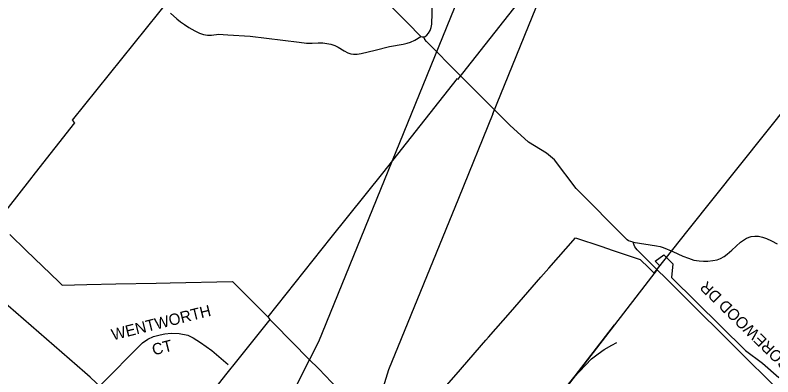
# Model space of a CAD drawing. Extents: x 586326 to 623965, y 4819854 to 4857850.
# Drawn here: x 607063 to 608733, y 4844397 to 4845195 of the extents above; entities that cross this region are included whole.
import ezdxf

# ---------------------------------------------------------------- set-up
doc = ezdxf.new("R2010")
doc.units = 0
for name, color, linetype in [('Hydro ROW', 7, 'Continuous'), ('Lots_Concessions', 7, 'Continuous'), ('Minor Rd Lbls', 7, 'Continuous'), ('Minor Rds', 7, 'Continuous'), ('Park Outlines', 7, 'Continuous'), ('Private Rds', 7, 'Continuous'), ('Proposed Secondary Rds', 7, 'Continuous')]:
    doc.layers.add(name, color=color, linetype=linetype)

msp = doc.modelspace()

# ---------------------------------------------------------------- linework, layer by layer
at = {"layer": 'Hydro ROW'}
for p, q in [((607987.9, 4845103.4), (608129.4, 4845451.5)), ((608115.7, 4844976.9), (608261.9, 4845336.3)), ((607732.2, 4844474.6), (607987.9, 4845103.4)), ((608115.7, 4844976.9), (608039.9, 4844790)), ((608039.9, 4844790), (607886, 4844412.1)), ((607711.8, 4844434.5), (607732.2, 4844474.6)), ((607655.2, 4844323.4), (607711.8, 4844434.5)), ((607886, 4844412.1), (607849.3, 4844293.8))]:
    msp.add_line(p, q, dxfattribs=at)
at = {"layer": 'Lots_Concessions'}
for p, q in [((607605, 4845482.7), (607188.1, 4844962.9)), ((608038.2, 4845052.6), (608261.9, 4845336.3)), ((608546.5, 4844720.2), (608818.9, 4845062.9)), ((608036.9, 4845054.8), (607894.6, 4844873.9)), ((607188.1, 4844962.9), (607193.6, 4844957.4)), ((607193.6, 4844957.4), (607106.6, 4844846.6)), ((607894.6, 4844873.9), (607872.3, 4844846.2)), ((607106.6, 4844846.6), (607094.1, 4844830.7)), ((607872.3, 4844846.2), (607758.4, 4844704.2)), ((607094.1, 4844830.7), (606774.6, 4844423.8)), ((608478.8, 4844635), (608546.5, 4844720.2)), ((607758.4, 4844704.2), (607619.5, 4844529.2)), ((608478, 4844633.5), (608384.2, 4844511.9)), ((607619.5, 4844529.2), (607624.4, 4844523.5)), ((607624.4, 4844523.5), (607553.7, 4844435.3)), ((608384.2, 4844511.9), (608263.7, 4844355.7)), ((608263.7, 4844355.7), (608384.2, 4844511.9)), ((607553.7, 4844435.3), (607526.3, 4844401)), ((607526.3, 4844401), (607462.2, 4844321.1))]:
    msp.add_line(p, q, dxfattribs=at)
at = {"layer": 'Minor Rds'}
for points in [[(608425.4, 4844693.7), (608414.6, 4844697.2), (608411.9, 4844699.3), (608409.6, 4844701.5), (608299.8, 4844812.5), (608251.4, 4844875.4), (608234.2, 4844890), (608194.4, 4844914.7), (608153.2, 4844952), (608114.7, 4844989.9), (608042.4, 4845062.7), (607969.3, 4845136.3), (607966, 4845141.2), (607965.9, 4845141.3), (607963, 4845146.6)], [(608791.1, 4844321.9), (608749.1, 4844363.6), (608648.4, 4844463.7), (608648, 4844464.2), (608434, 4844677), (608431, 4844680.6), (608428.7, 4844683.9), (608427.3, 4844687.1), (608425.4, 4844693.7)], [(607248.5, 4844376.4), (607343.4, 4844471.7), (607354.9, 4844479.8), (607367.9, 4844485.8), (607382.2, 4844489.8), (607392.9, 4844491.9), (607406.9, 4844493), (607424.4, 4844492.2), (607443.1, 4844488.9), (607454.8, 4844483), (607471.1, 4844472.9), (607495.9, 4844455.1), (607532, 4844424)]]:
    msp.add_lwpolyline(points, dxfattribs=at)
at = {"layer": 'Park Outlines'}
for points in [[(607050.8, 4844710.5), (607086.8, 4844675.7), (607122.8, 4844641), (607158.8, 4844606.2), (607166.1, 4844599.2), (607220.3, 4844600.3), (607284.3, 4844601.7), (607373.2, 4844603.5), (607404.2, 4844604.1), (607542.1, 4844606.9), (607583.4, 4844565.4), (607619.6, 4844529.3), (607624.4, 4844523.5), (607633, 4844514.8), (607711.9, 4844434.6), (607730.3, 4844415.9), (607731.9, 4844414.3), (607774.3, 4844370.6)], [(607898.4, 4844246), (608034.8, 4844402.4), (608100.3, 4844477.5), (608106.3, 4844484.4), (608154.6, 4844539.7), (608221.5, 4844616.4), (608238.9, 4844636.3), (608297.7, 4844703.7), (608356.4, 4844684.1), (608378.8, 4844676.6), (608440.7, 4844655.9), (608459.3, 4844637.5), (608469.8, 4844627.1), (608471.6, 4844625.3), (608483.9, 4844641.4), (608473.4, 4844651.8), (608492.5, 4844666), (608512.6, 4844646.1), (608509.9, 4844615.8), (608672.8, 4844455.2), (608710, 4844427.4), (608746.6, 4844395.1)]]:
    msp.add_lwpolyline(points, dxfattribs=at)
at = {"layer": 'Private Rds'}
for points in [[(607956.7, 4845147.2), (607927.7, 4845177.4), (607918.1, 4845187.5), (607696.7, 4845406.3)], [(607963, 4845146.6), (607966.2, 4845147.6), (607970.2, 4845150.5), (607973.8, 4845154.7), (607977.7, 4845160.9), (607979.9, 4845167.2), (607981.2, 4845174.4), (607985.7, 4845318.9)], [(607405.1, 4845198.9), (607419.4, 4845186.6), (607426.8, 4845180.2), (607435.6, 4845173.9), (607445.5, 4845167.7), (607458.8, 4845159.9), (607468.8, 4845155.1), (607477.7, 4845152.1), (607486.7, 4845150.5), (607488.7, 4845150.6), (607495.5, 4845150.8), (607511.7, 4845152.4), (607521.1, 4845152.2), (607531.4, 4845151.3), (607580.7, 4845148.5), (607688.7, 4845134.9), (607704.7, 4845132.7), (607717.4, 4845132.6), (607730.5, 4845133.3), (607740.7, 4845133.3), (607749.5, 4845132.2), (607758.3, 4845130.6), (607767.1, 4845127.8), (607774.7, 4845123.9), (607788, 4845115.7), (607795.9, 4845111.7), (607796, 4845111.7), (607802.4, 4845109.6), (607808.8, 4845108.8), (607808.9, 4845108.8), (607810.5, 4845108.7), (607816.8, 4845108.7), (607825.5, 4845109.8), (607856.6, 4845117.5), (607887.8, 4845125.2), (607917.7, 4845130.7), (607926.8, 4845132.9), (607934.4, 4845135.2), (607943.4, 4845139.5), (607956.7, 4845147.2)], [(607956.7, 4845147.2), (607959.9, 4845146.5), (607963, 4845146.6)], [(608425.4, 4844693.7), (608476.5, 4844686), (608484.3, 4844684.2), (608491.2, 4844682), (608512.8, 4844673.2), (608534.8, 4844662.7), (608546.9, 4844658.5), (608559.2, 4844654.5), (608570.9, 4844652.8), (608580.1, 4844652.3), (608589.7, 4844652.2), (608600.6, 4844653.5), (608610.1, 4844655.2), (608617.7, 4844657.9), (608625.4, 4844662), (608632.7, 4844667.4), (608642.7, 4844676.4), (608661.5, 4844693.6), (608674.9, 4844702.9), (608685, 4844706.6), (608693.4, 4844707.5), (608701.5, 4844707), (608709.9, 4844705.2), (608719.4, 4844701.7), (608730.2, 4844697.1), (608742.9, 4844689.9)]]:
    msp.add_lwpolyline(points, dxfattribs=at)
at = {"layer": 'Proposed Secondary Rds'}
for points in [[(607248.5, 4844376.4), (607241.4, 4844383.4), (607228.2, 4844395.9), (607216.3, 4844406.6), (606995.9, 4844597.6)], [(607543, 4843902.7), (607869.6, 4843962.6), (607887.2, 4843965.9), (607906.8, 4843970.5), (607918.4, 4843974.9), (607932.9, 4843981.3), (607960.2, 4843996.9), (607976.5, 4844008.1), (607986.3, 4844015.5), (607990.6, 4844019.3), (607994.1, 4844023.2), (608026.3, 4844058.5), (608047.1, 4844085), (608074.5, 4844119.7), (608077.3, 4844123.2), (608294, 4844395.6), (608333.4, 4844436.3), (608347.6, 4844447.5), (608361.3, 4844457.1), (608378, 4844466.9), (608389.3, 4844472.3)]]:
    msp.add_lwpolyline(points, dxfattribs=at)

# ---------------------------------------------------------------- texts
at = {"layer": 'Minor Rd Lbls'}
for s, rotation, p in [('GOREWOOD DR', 135.7125, (608776.2, 4844425.5)), ('WENTWORTH', 14.0363, (607278.3, 4844477.2)), ('CT', 14.0363, (607367.9, 4844444))]:
    msp.add_text(s, height=25, rotation=rotation, dxfattribs=at).set_placement(p)

doc.saveas('drawing.dxf')
